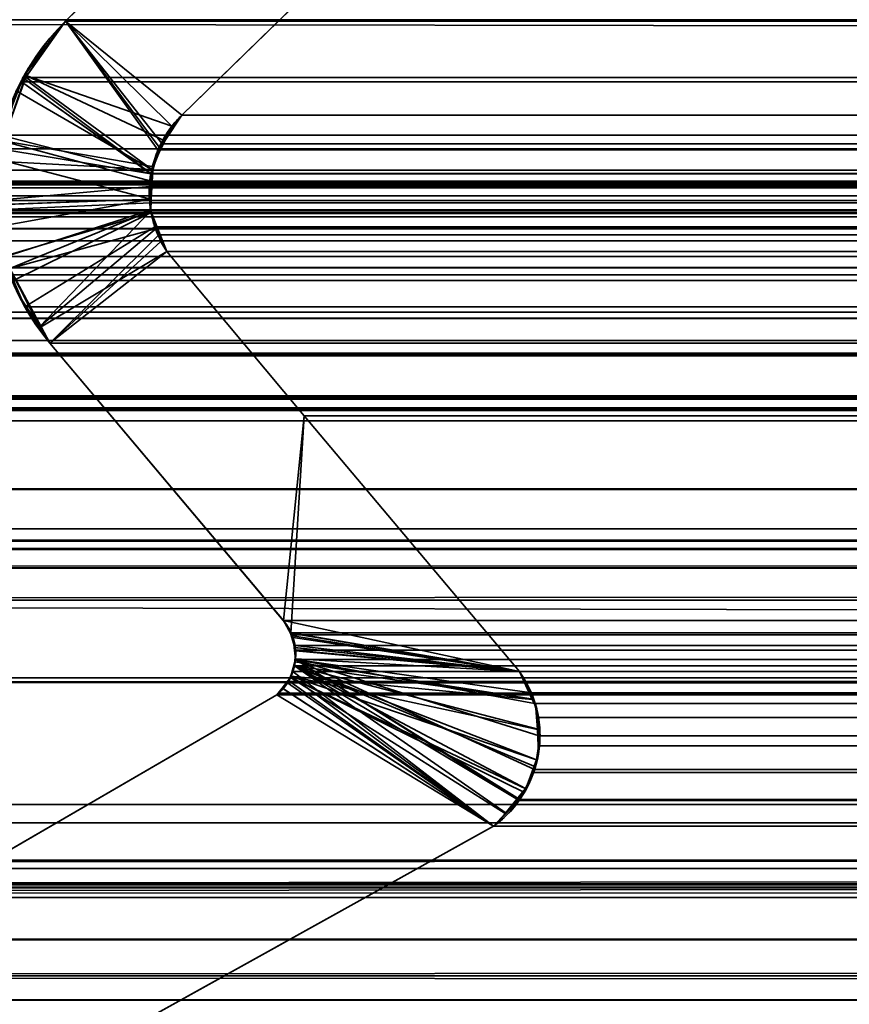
# Model space of a CAD drawing. Header units: millimetres. Extents: x -587 to 3688, y -115 to 120.
# Tile 725 of 960: x 2500.87 to 2504.21, y -1.31 to 2.65. Entities that reach past the tile are written whole.
import ezdxf

# ---------------------------------------------------------------- set-up
doc = ezdxf.new("R2010")
doc.units = ezdxf.units.MM
doc.layers.add('151', color=7, linetype='Continuous', true_color=0xffffff)

# ---------------------------------------------------------------- blocks, each defined once
blk = doc.blocks.new('UG_SURFACE_003')
at = {"layer": '151', "color": 252, "linetype": 'Continuous', "lineweight": 35}
for points in [[(3687.5, -40, 2198), (3687.5, 110, 2198), (2312.5, 110, 2198), (2312.5, -40, 2198)], [(2462.5001, -40, 2048.0001), (2462.5001, 110, 2048.0001), (3537.4999, 110, 2048.0001), (3537.4999, -40, 2048.0001)]]:
    blk.add_3dface(points, dxfattribs=at)
blk = doc.blocks.new('UG_SURFACE_087')
at = {"layer": '151', "color": 43, "linetype": 'Continuous', "lineweight": 35}
for points in [[(2490.9999, 0, 2017), (2490.9999, -49, 2017), (3509.0001, -49, 2017), (3509.0001, 0, 2017)], [(2490.9999, 0, 2), (2530, 0, 951.5), (2556, 0, 948)], [(2556, 0, 948), (2582, 0, 951.5), (3509.0001, 0, 2), (2490.9999, 0, 2)], [(2490.9999, 0, 2), (2490.9999, 0, 2017), (2530, 0, 1186.5), (2530, 0, 951.5)], [(2490.9999, 0, 2017), (2556, 0, 1190.0001), (2530, 0, 1186.5)], [(2582, 0, 1186.5), (2556, 0, 1190.0001), (2490.9999, 0, 2017), (3509.0001, 0, 2017)], [(2490.9999, 0, 2), (3509.0001, 0, 2), (3509.0001, -2), (2490.9999, -2)]]:
    blk.add_3dface(points, dxfattribs=at)
blk = doc.blocks.new('UG_SURFACE_093')
at = {"layer": '151', "color": 252, "linetype": 'Continuous', "lineweight": 35}
for points in [[(2486.0001, -46.92, 2022.5), (3513.9999, -46.92, 2022.5), (3513.9999, 13.92, 2022.5), (2486.0001, 13.92, 2022.5)], [(2487.5, -46.92, 2020.9999), (2487.5, 13.92, 2020.9999), (3512.5, 13.92, 2020.9999), (3512.5, -46.92, 2020.9999)]]:
    blk.add_3dface(points, dxfattribs=at)
blk = doc.blocks.new('UG_SURFACE_095')
at = {"layer": '151', "color": 7, "linetype": 'Continuous', "lineweight": 35}
for points in [[(2502.7711, 3.4787, -7), (2501.523, 2.2621, -7), (2501.0557, 2.6395, -7), (2502.3062, 3.8936, -7)], [(2501.523, 2.2621, 2006.9771), (2502.7711, 3.4787, 2005.729), (2502.3062, 3.8936, 2006.1936), (2501.0557, 2.6395, 2007.4444)], [(2502.3062, 3.8936, -7), (2501.0557, 2.6395, -7), (2501.0557, 2.6395, 2007.4444), (2502.3062, 3.8936, 2006.1936)], [(2502.7711, 3.4787, 2005.729), (2501.523, 2.2621, 2006.9771), (2501.523, 2.2621, -7), (2502.7711, 3.4787, -7)], [(2500.895, 2.4216, -7), (2500.9043, 2.4487, -7), (2501.0557, 2.6395, -7), (2501.483, 2.2174, -7)], [(2501.4064, 2.0413, 2007.0937), (2501.4322, 2.1339, 2007.0679), (2501.0557, 2.6395, 2007.4444), (2500.896, 2.4145, 2007.6041)], [(2500.9043, 2.4487, -7), (2500.896, 2.4145, 2007.6041), (2501.0557, 2.6395, 2007.4444)], [(2501.0557, 2.6395, 2007.4444), (2501.0557, 2.6395, -7), (2500.9043, 2.4487, -7)], [(2501.523, 2.2621, -7), (2501.483, 2.2174, -7), (2501.0557, 2.6395, -7)], [(2501.0557, 2.6395, 2007.4444), (2501.4322, 2.1339, 2007.0679), (2501.4501, 2.1591, 2007.05), (2501.523, 2.2621, 2006.9771)], [(2501.4551, 2.1594, -7), (2501.4043, 2.0549, -7), (2500.8042, 2.1591, -7), (2500.895, 2.4216, -7)], [(2500.896, 2.4145, 2007.6041), (2500.895, 2.4216, -7), (2500.8042, 2.1591, -7)], [(2500.9043, 2.4487, -7), (2500.895, 2.4216, -7), (2500.896, 2.4145, 2007.6041)], [(2500.895, 2.4216, -7), (2501.483, 2.2174, -7), (2501.4551, 2.1594, -7)], [(2500.8042, 2.1591, -7), (2500.8569, 2.3595, 2007.643), (2500.896, 2.4145, 2007.6041)], [(2500.896, 2.4145, 2007.6041), (2500.8569, 2.3595, 2007.643), (2501.4064, 2.0413, 2007.0937)], [(2500.8569, 2.3595, 2007.643), (2500.7985, 2.1593, 2007.7016), (2501.3943, 1.9984, 2007.1056), (2501.4064, 2.0413, 2007.0937)], [(2501.523, 2.2621, 2006.9771), (2501.4501, 2.1591, 2007.05), (2501.4551, 2.1594, -7)], [(2501.4551, 2.1594, -7), (2501.483, 2.2174, -7), (2501.523, 2.2621, 2006.9771)], [(2501.483, 2.2174, -7), (2501.523, 2.2621, -7), (2501.523, 2.2621, 2006.9771)], [(2500.7758, 2.0769, -7), (2500.8042, 2.1591, -7), (2501.4043, 2.0549, -7), (2501.404, 2.0437, -7)], [(2501.3967, 1.9241, 2007.1034), (2501.3943, 1.9984, 2007.1056), (2500.7985, 2.1593, 2007.7016), (2500.7772, 2.0869, 2007.7229)], [(2501.404, 2.0437, -7), (2501.4043, 2.0549, -7), (2501.4501, 2.1591, 2007.05)], [(2501.4501, 2.1591, 2007.05), (2501.4322, 2.1339, 2007.0679), (2501.404, 2.0437, -7)], [(2501.4043, 2.0549, -7), (2501.4551, 2.1594, -7), (2501.4501, 2.1591, 2007.05)], [(2501.4322, 2.1339, 2007.0679), (2501.4064, 2.0413, 2007.0937), (2501.404, 2.0437, -7)], [(2500.7896, 1.9034, -7), (2500.7758, 2.0769, -7), (2501.404, 2.0437, -7), (2501.3993, 1.9236, -7)], [(2500.7772, 2.0869, 2007.7229), (2500.7789, 1.902, 2007.7212), (2501.3967, 1.9241, 2007.1034)], [(2501.4064, 2.0413, 2007.0937), (2501.3943, 1.9984, 2007.1056), (2501.3993, 1.9236, -7)], [(2501.3993, 1.9236, -7), (2501.404, 2.0437, -7), (2501.4064, 2.0413, 2007.0937)], [(2501.3943, 1.9984, 2007.1056), (2501.3967, 1.9241, 2007.1034), (2501.3993, 1.9236, -7)], [(2501.3967, 1.9241, 2007.1034), (2500.7789, 1.902, 2007.7212), (2500.7796, 1.8123, 2007.7202)], [(2500.7796, 1.8123, 2007.7202), (2500.8318, 1.6459, 2007.6683), (2501.3981, 1.8769, 2007.102), (2501.3967, 1.9241, 2007.1034)], [(2501.3993, 1.9236, -7), (2501.3976, 1.8796, -7), (2500.8066, 1.6913, -7), (2500.7896, 1.9034, -7)], [(2501.3993, 1.9236, -7), (2501.3967, 1.9241, 2007.1034), (2501.3981, 1.8769, 2007.102)], [(2501.3981, 1.8769, 2007.102), (2501.3976, 1.8796, -7), (2501.3993, 1.9236, -7)], [(2500.8316, 1.645, -7), (2500.8066, 1.6913, -7), (2501.3976, 1.8796, -7), (2501.4257, 1.8076, -7)], [(2501.3981, 1.8769, 2007.102), (2500.8318, 1.6459, 2007.6683), (2500.8643, 1.542, 2007.6358), (2500.9501, 1.4105, 2007.55)], [(2501.4215, 1.807, 2007.0786), (2501.3981, 1.8769, 2007.102), (2500.9501, 1.4105, 2007.55)], [(2501.3976, 1.8796, -7), (2501.3981, 1.8769, 2007.102), (2501.4215, 1.807, 2007.0786)], [(2501.4215, 1.807, 2007.0786), (2501.4257, 1.8076, -7), (2501.3976, 1.8796, -7)], [(2501.4257, 1.8076, -7), (2501.4627, 1.7131, -7), (2500.9573, 1.4111, -7), (2500.8316, 1.645, -7)], [(2500.9501, 1.4105, 2007.55), (2500.9928, 1.345, 2007.5073), (2501.4391, 1.754, 2007.061), (2501.4215, 1.807, 2007.0786)], [(2501.4257, 1.8076, -7), (2501.4215, 1.807, 2007.0786), (2501.4391, 1.754, 2007.061)], [(2501.4257, 1.8076, -7), (2501.4391, 1.754, 2007.061), (2501.4627, 1.7131, 2007.0372)], [(2501.4627, 1.7131, 2007.0372), (2501.4627, 1.7131, -7), (2501.4257, 1.8076, -7)], [(2501.4627, 1.7131, 2007.0372), (2501.4391, 1.754, 2007.061), (2500.9928, 1.345, 2007.5073)], [(2500.9928, 1.345, -7), (2500.9573, 1.4111, -7), (2501.4627, 1.7131, -7)], [(2501.4627, 1.7131, -7), (2502.0151, 1.0529, -7), (2501.9312, 0.2303, -7), (2500.9928, 1.345, -7)], [(2502.0151, 1.0529, 2006.485), (2501.4627, 1.7131, 2007.0372), (2500.9928, 1.345, 2007.5073), (2501.9312, 0.2303, 2006.5689)], [(2501.4627, 1.7131, 2007.0372), (2502.0151, 1.0529, 2006.485), (2502.0151, 1.0529, -7), (2501.4627, 1.7131, -7)], [(2500.8316, 1.645, -7), (2500.9573, 1.4111, -7), (2500.9501, 1.4105, 2007.55)], [(2500.9501, 1.4105, 2007.55), (2500.8643, 1.542, 2007.6358), (2500.8316, 1.645, -7)], [(2500.9928, 1.345, 2007.5073), (2500.9501, 1.4105, 2007.55), (2500.9573, 1.4111, -7)], [(2500.9573, 1.4111, -7), (2500.9928, 1.345, -7), (2500.9928, 1.345, 2007.5073)], [(2500.9928, 1.345, -7), (2501.9312, 0.2303, -7), (2501.9312, 0.2303, 2006.5689), (2500.9928, 1.345, 2007.5073)], [(2502.0151, 1.0529, -7), (2502.8808, 0.025, -7), (2501.9312, 0.2303, -7)], [(2502.0151, 1.0529, 2006.485), (2501.9312, 0.2303, 2006.5689), (2501.9615, 0.1785, 2006.5384)], [(2501.9615, 0.1785, 2006.5384), (2501.9677, 0.1679, 2006.5322), (2502.8808, 0.025, 2005.6193), (2502.0151, 1.0529, 2006.485)], [(2502.0151, 1.0529, 2006.485), (2502.8808, 0.025, 2005.6193), (2502.8808, 0.025, -7), (2502.0151, 1.0529, -7)], [(2501.9603, 0.1786, -7), (2501.9312, 0.2303, -7), (2502.8808, 0.025, -7)], [(2501.9312, 0.2303, -7), (2501.9603, 0.1786, -7), (2501.9615, 0.1785, 2006.5384)], [(2501.9615, 0.1785, 2006.5384), (2501.9312, 0.2303, 2006.5689), (2501.9312, 0.2303, -7)], [(2502.8808, 0.025, -7), (2501.9701, 0.1617, -7), (2501.9603, 0.1786, -7)], [(2501.9603, 0.1786, -7), (2501.9701, 0.1617, -7), (2501.9779, 0.1211, 2006.5222)], [(2501.9779, 0.1211, 2006.5222), (2501.9677, 0.1679, 2006.5322), (2501.9603, 0.1786, -7)], [(2501.9677, 0.1679, 2006.5322), (2501.9615, 0.1785, 2006.5384), (2501.9603, 0.1786, -7)], [(2502.8808, 0.025, 2005.6193), (2501.9677, 0.1679, 2006.5322), (2501.9779, 0.1211, 2006.5222)], [(2501.9748, 0.1212, -7), (2501.9701, 0.1617, -7), (2502.8808, 0.025, -7)], [(2501.9701, 0.1617, -7), (2501.9748, 0.1212, -7), (2501.9779, 0.1211, 2006.5222)], [(2502.8808, 0.025, -7), (2501.9803, 0.0754, -7), (2501.9748, 0.1212, -7)], [(2501.9805, 0.1078, 2006.5193), (2501.9748, 0.1212, -7), (2501.9803, 0.0754, -7)], [(2501.9805, 0.1078, 2006.5193), (2501.9779, 0.1211, 2006.5222), (2501.9748, 0.1212, -7)], [(2501.9779, 0.1211, 2006.5222), (2501.9805, 0.1078, 2006.5193), (2502.8808, 0.025, 2005.6193)], [(2502.9356, -0.087, 2005.5645), (2502.8808, 0.025, 2005.6193), (2501.9805, 0.1078, 2006.5193), (2501.9772, 0.0633, 2006.5227)], [(2501.9803, 0.0754, -7), (2501.9772, 0.0633, 2006.5227), (2501.9805, 0.1078, 2006.5193)], [(2502.7764, -0.597, 2005.7235), (2502.8267, -0.545, 2005.6732), (2501.976, 0.0471, 2006.5241), (2501.9608, 0.0075, 2006.5393)], [(2501.9612, 0.0065, -7), (2501.9608, 0.0075, 2006.5393), (2501.976, 0.0471, 2006.5241)], [(2502.9325, -0.0872, -7), (2501.9612, 0.0065, -7), (2501.977, 0.0636, -7)], [(2501.976, 0.0471, 2006.5241), (2501.977, 0.0636, -7), (2501.9612, 0.0065, -7)], [(2501.976, 0.0471, 2006.5241), (2501.9772, 0.0633, 2006.5227), (2501.977, 0.0636, -7)], [(2501.9772, 0.0633, 2006.5227), (2501.976, 0.0471, 2006.5241), (2502.9356, -0.087, 2005.5645)], [(2501.976, 0.0471, 2006.5241), (2502.8267, -0.545, 2005.6732), (2502.8892, -0.4805, 2005.6109), (2502.9056, -0.445, 2005.5945)], [(2501.976, 0.0471, 2006.5241), (2502.9602, -0.2088, 2005.5399), (2502.9449, -0.106, 2005.5552), (2502.9356, -0.087, 2005.5645)], [(2501.976, 0.0471, 2006.5241), (2502.9457, -0.3584, 2005.5544), (2502.9495, -0.3303, 2005.5504)], [(2502.9056, -0.445, 2005.5945), (2502.9457, -0.3584, 2005.5544), (2501.976, 0.0471, 2006.5241)], [(2502.9495, -0.3303, 2005.5504), (2502.9635, -0.2303, 2005.5366), (2502.9602, -0.2088, 2005.5399), (2501.976, 0.0471, 2006.5241)], [(2501.977, 0.0636, -7), (2501.9803, 0.0754, -7), (2502.8808, 0.025, -7), (2502.9325, -0.0872, -7)], [(2501.9803, 0.0754, -7), (2501.977, 0.0636, -7), (2501.9772, 0.0633, 2006.5227)], [(2501.9259, -0.0428, -7), (2501.9596, 0.0001, -7), (2502.8236, -0.5457, -7), (2502.7764, -0.597, -7)], [(2501.9596, 0.0001, -7), (2501.9259, -0.0428, -7), (2501.9276, -0.0425, 2006.5725)], [(2501.9596, 0.0001, -7), (2501.9276, -0.0425, 2006.5725), (2501.9531, -0.012, 2006.547)], [(2501.9608, 0.0075, 2006.5393), (2501.9531, -0.012, 2006.547), (2502.7764, -0.597, 2005.7235)], [(2501.9531, -0.012, 2006.547), (2501.9608, 0.0075, 2006.5393), (2501.9612, 0.0065, -7)], [(2501.9531, -0.012, 2006.547), (2501.9612, 0.0065, -7), (2501.9596, 0.0001, -7)], [(2501.9596, 0.0001, -7), (2501.9612, 0.0065, -7), (2502.9492, -0.3298, -7), (2502.9063, -0.4471, -7)], [(2501.9596, 0.0001, -7), (2502.9013, -0.4612, -7), (2502.8236, -0.5457, -7)], [(2502.9063, -0.4471, -7), (2502.9013, -0.4612, -7), (2501.9596, 0.0001, -7)], [(2501.9612, 0.0065, -7), (2502.9325, -0.0872, -7), (2502.9502, -0.1253, -7), (2502.9533, -0.2084, -7)], [(2502.9533, -0.2084, -7), (2502.9573, -0.3076, -7), (2502.9492, -0.3298, -7), (2501.9612, 0.0065, -7)], [(2502.8808, 0.025, -7), (2502.8808, 0.025, 2005.6193), (2502.9356, -0.087, 2005.5645)], [(2502.9356, -0.087, 2005.5645), (2502.9325, -0.0872, -7), (2502.8808, 0.025, -7)], [(2502.7764, -0.597, 2005.7235), (2501.9531, -0.012, 2006.547), (2501.9276, -0.0425, 2006.5725)], [(2502.7764, -0.597, -7), (2495.3995, -4.6975, -7), (2499.7902, -1.2961, -7), (2501.9057, -0.0688, -7)], [(2501.9057, -0.0688, 2006.5944), (2499.7902, -1.2961, 2008.7097), (2495.3995, -4.6975, 2013.1006), (2502.7764, -0.597, 2005.7235)], [(2501.9057, -0.0688, -7), (2499.7902, -1.2961, -7), (2499.7902, -1.2961, 2008.7097), (2501.9057, -0.0688, 2006.5944)], [(2501.9276, -0.0425, 2006.5725), (2501.9057, -0.0688, 2006.5944), (2502.7764, -0.597, 2005.7235)], [(2501.9057, -0.0688, -7), (2501.9057, -0.0688, 2006.5944), (2501.9276, -0.0425, 2006.5725)], [(2501.9276, -0.0425, 2006.5725), (2501.9259, -0.0428, -7), (2501.9057, -0.0688, -7)], [(2502.7764, -0.597, -7), (2501.9057, -0.0688, -7), (2501.9259, -0.0428, -7)], [(2502.9325, -0.0872, -7), (2502.9356, -0.087, 2005.5645), (2502.9449, -0.106, 2005.5552)], [(2502.9449, -0.106, 2005.5552), (2502.9502, -0.1253, -7), (2502.9325, -0.0872, -7)], [(2502.9449, -0.106, 2005.5552), (2502.9533, -0.2084, -7), (2502.9502, -0.1253, -7)], [(2502.9449, -0.106, 2005.5552), (2502.9602, -0.2088, 2005.5399), (2502.9533, -0.2084, -7)], [(2502.9635, -0.2303, 2005.5366), (2502.9492, -0.3298, -7), (2502.9573, -0.3076, -7)], [(2502.9635, -0.2303, 2005.5366), (2502.9495, -0.3303, 2005.5504), (2502.9492, -0.3298, -7)], [(2502.9573, -0.3076, -7), (2502.9533, -0.2084, -7), (2502.9602, -0.2088, 2005.5399)], [(2502.9573, -0.3076, -7), (2502.9602, -0.2088, 2005.5399), (2502.9635, -0.2303, 2005.5366)], [(2502.9063, -0.4471, -7), (2502.9492, -0.3298, -7), (2502.9495, -0.3303, 2005.5504)], [(2502.9495, -0.3303, 2005.5504), (2502.9457, -0.3584, 2005.5544), (2502.9063, -0.4471, -7)], [(2502.9457, -0.3584, 2005.5544), (2502.9056, -0.445, 2005.5945), (2502.9063, -0.4471, -7)], [(2502.8236, -0.5457, -7), (2502.9013, -0.4612, -7), (2502.9056, -0.445, 2005.5945)], [(2502.9056, -0.445, 2005.5945), (2502.8892, -0.4805, 2005.6109), (2502.8236, -0.5457, -7)], [(2502.9013, -0.4612, -7), (2502.9063, -0.4471, -7), (2502.9056, -0.445, 2005.5945)], [(2502.8892, -0.4805, 2005.6109), (2502.8267, -0.545, 2005.6732), (2502.8236, -0.5457, -7)], [(2502.7764, -0.597, -7), (2502.8236, -0.5457, -7), (2502.8267, -0.545, 2005.6732)], [(2502.8267, -0.545, 2005.6732), (2502.7764, -0.597, 2005.7235), (2502.7764, -0.597, -7)], [(2502.7764, -0.597, 2005.7235), (2495.3995, -4.6975, 2013.1006), (2495.3995, -4.6975, -7), (2502.7764, -0.597, -7)]]:
    blk.add_3dface(points, dxfattribs=at)
blk = doc.blocks.new('UG_SURFACE_096')
at = {"layer": '151', "color": 7, "linetype": 'Continuous', "lineweight": 35}
for points in [[(3511.6749, 2.6459, 2020.175), (3511.6284, 5.9608, 2020.1285), (2488.3716, 5.9608, 2020.1285), (2488.3251, 2.6459, 2020.175)], [(2489.295, 2.0412, 2019.2049), (2489.3775, 4.9715, 2019.1224), (3510.6225, 4.9715, 2019.1224), (3510.705, 2.0412, 2019.2049)], [(2501.0557, 2.6395, 2007.4444), (2502.3062, 3.8936, 2006.1936), (2502.7711, 3.4787, 2005.729), (2501.523, 2.2621, 2006.9771)], [(2502.3062, 3.8936, 2006.1936), (2501.0557, 2.6395, 2007.4444), (3498.9443, 2.6395, 2007.4444), (3497.6938, 3.8936, 2006.1936)], [(3497.2289, 3.4787, 2005.729), (3498.477, 2.2621, 2006.9771), (2501.523, 2.2621, 2006.9771), (2502.7711, 3.4787, 2005.729)], [(3511.6694, 1.0733, 2020.1695), (2488.3251, 2.6459, 2020.175), (2488.239, 0.3112, 2020.261)], [(3511.6694, 1.0733, 2020.1695), (3511.6749, 2.6459, 2020.175), (2488.3251, 2.6459, 2020.175)], [(2500.8841, 2.4134, 2007.6158), (2501.0557, 2.6395, 2007.4444), (2501.4269, 2.1222, 2007.0732), (2501.3988, 2.0275, 2007.1013)], [(3499.1159, 2.4134, 2007.6158), (3498.9443, 2.6395, 2007.4444), (2501.0557, 2.6395, 2007.4444), (2500.8841, 2.4134, 2007.6158)], [(2501.0557, 2.6395, 2007.4444), (2501.523, 2.2621, 2006.9771), (2501.4439, 2.1467, 2007.0562)], [(2501.4439, 2.1467, 2007.0562), (2501.4269, 2.1222, 2007.0732), (2501.0557, 2.6395, 2007.4444)], [(2501.3983, 2.026, 2007.1018), (2500.7951, 2.1819, 2007.705), (2500.8776, 2.3963, 2007.6225)], [(3499.2049, 2.1819, 2007.705), (3499.1224, 2.3963, 2007.6225), (2500.8776, 2.3963, 2007.6225), (2500.7951, 2.1819, 2007.705)], [(2501.3988, 2.0275, 2007.1013), (2500.8776, 2.3963, 2007.6225), (2500.8841, 2.4134, 2007.6158)], [(2500.8841, 2.4134, 2007.6158), (2500.8776, 2.3963, 2007.6225), (3499.1224, 2.3963, 2007.6225)], [(2501.3988, 2.0275, 2007.1013), (2501.3983, 2.026, 2007.1018), (2500.8776, 2.3963, 2007.6225)], [(2500.8841, 2.4134, 2007.6158), (3499.1224, 2.3963, 2007.6225), (3499.1159, 2.4134, 2007.6158)], [(2501.4439, 2.1467, 2007.0562), (2501.523, 2.2621, 2006.9771), (3498.477, 2.2621, 2006.9771)], [(3498.477, 2.2621, 2006.9771), (3498.5554, 2.1585, 2007.0555), (2501.4439, 2.1467, 2007.0562)], [(2500.7896, 2.1271, 2007.7105), (2500.7951, 2.1819, 2007.705), (2501.3983, 2.026, 2007.1018)], [(2500.7951, 2.1819, 2007.705), (2500.7896, 2.1271, 2007.7105), (3499.2104, 2.1271, 2007.7105)], [(2500.7951, 2.1819, 2007.705), (3499.2104, 2.1271, 2007.7105), (3499.2049, 2.1819, 2007.705)], [(3498.5955, 2.0554, 2007.0956), (2501.4269, 2.1222, 2007.0732), (2501.4439, 2.1467, 2007.0562)], [(3498.5554, 2.1585, 2007.0555), (3498.5585, 2.1509, 2007.0584), (2501.4439, 2.1467, 2007.0562)], [(2501.4439, 2.1467, 2007.0562), (3498.5585, 2.1509, 2007.0584), (3498.5955, 2.0554, 2007.0956)], [(2501.3983, 2.026, 2007.1018), (2501.3924, 1.975, 2007.1075), (2500.7694, 1.9194, 2007.7307), (2500.7896, 2.1271, 2007.7105)], [(3499.2306, 1.9194, 2007.7307), (2500.7896, 2.1271, 2007.7105), (2500.7694, 1.9194, 2007.7307)], [(3499.2306, 1.9194, 2007.7307), (3499.2104, 2.1271, 2007.7105), (2500.7896, 2.1271, 2007.7105)], [(3498.5955, 2.0554, 2007.0956), (2501.3988, 2.0275, 2007.1013), (2501.4269, 2.1222, 2007.0732)], [(2489.295, 2.0412, 2019.2049), (3510.705, 2.0412, 2019.2049), (3510.6883, 1.8784, 2019.1882), (2489.3117, 1.8784, 2019.1882)], [(2501.3924, 1.975, 2007.1075), (2501.3983, 2.026, 2007.1018), (3498.6057, 1.9097, 2007.1056)], [(3498.6081, 1.9483, 2007.1082), (2501.3983, 2.026, 2007.1018), (2501.3988, 2.0275, 2007.1013)], [(3498.6081, 1.9483, 2007.1082), (3498.6057, 1.9097, 2007.1056), (2501.3983, 2.026, 2007.1018)], [(3498.5955, 2.0554, 2007.0956), (3498.5988, 2.027, 2007.0989), (2501.3988, 2.0275, 2007.1013)], [(2501.3988, 2.0275, 2007.1013), (3498.5988, 2.027, 2007.0989), (3498.6081, 1.9483, 2007.1082)], [(2492.1267, 1.997, 2016.3734), (2490.2101, 1.295, 2018.2898), (3509.7899, 1.295, 2018.2898), (3507.8733, 1.997, 2016.3734)], [(2492.1267, 1.997, 2016.3734), (3507.8733, 1.997, 2016.3734), (3507.7932, 2.0043, 2016.2933)], [(2492.209, 1.9934, 2016.2911), (2492.1267, 1.997, 2016.3734), (3507.7932, 2.0043, 2016.2933)], [(3507.7932, 2.0043, 2016.2933), (3507.791, 2.0038, 2016.2911), (2492.209, 1.9934, 2016.2911)], [(2492.3151, 1.9887, 2016.1848), (2492.209, 1.9934, 2016.2911), (3507.791, 2.0038, 2016.2911)], [(2492.3151, 1.9887, 2016.1848), (3507.791, 2.0038, 2016.2911), (3507.6666, 1.974, 2016.1667)], [(3507.6666, 1.974, 2016.1667), (2492.3339, 1.982, 2016.166), (2492.3151, 1.9887, 2016.1848)], [(2492.3661, 1.9704, 2016.1338), (2492.3339, 1.982, 2016.166), (3507.6666, 1.974, 2016.1667)], [(2492.3661, 1.9704, 2016.1338), (3507.6666, 1.974, 2016.1667), (3507.6149, 1.9616, 2016.115)], [(3507.6149, 1.9616, 2016.115), (2492.4116, 1.9378, 2016.0885), (2492.3661, 1.9704, 2016.1338)], [(3507.6149, 1.9616, 2016.115), (3507.5877, 1.941, 2016.0878), (2492.4116, 1.9378, 2016.0885)], [(2492.5065, 1.8695, 2015.9934), (2492.4116, 1.9378, 2016.0885), (3507.5877, 1.941, 2016.0878)], [(2492.5065, 1.8695, 2015.9934), (3507.5877, 1.941, 2016.0878), (3507.4935, 1.8695, 2015.9934)], [(2500.7753, 1.8818, 2007.7245), (2500.7694, 1.9194, 2007.7307), (2501.3924, 1.975, 2007.1075), (2501.3967, 1.9101, 2007.1032)], [(3498.6057, 1.9097, 2007.1056), (2501.3967, 1.9101, 2007.1032), (2501.3924, 1.975, 2007.1075)], [(2500.7694, 1.9194, 2007.7307), (2500.7753, 1.8818, 2007.7245), (3499.2247, 1.8818, 2007.7245), (3499.2306, 1.9194, 2007.7307)], [(2501.3967, 1.9101, 2007.1032), (2501.3993, 1.8701, 2007.1006), (2500.8061, 1.6931, 2007.694), (2500.7753, 1.8818, 2007.7245)], [(2501.3967, 1.9101, 2007.1032), (3498.6057, 1.9097, 2007.1056), (3498.6048, 1.8959, 2007.1049)], [(2501.3993, 1.8701, 2007.1006), (2501.3967, 1.9101, 2007.1032), (3498.6048, 1.8959, 2007.1049)], [(2489.3117, 1.8784, 2019.1882), (3510.6883, 1.8784, 2019.1882), (3510.6795, 1.8545, 2019.1793)], [(3510.6795, 1.8545, 2019.1793), (2489.3186, 1.8526, 2019.1815), (2489.3117, 1.8784, 2019.1882)], [(3507.4935, 1.8695, 2015.9934), (2492.5086, 1.8664, 2015.9914), (2492.5065, 1.8695, 2015.9934)], [(3507.4935, 1.8695, 2015.9934), (3507.4914, 1.8664, 2015.9914), (2492.5086, 1.8664, 2015.9914)], [(2492.5086, 1.8664, 2015.9914), (3507.4914, 1.8664, 2015.9914), (3507.4215, 1.7573, 2015.9214), (2492.5785, 1.7573, 2015.9214)], [(3499.2247, 1.8818, 2007.7245), (2500.7753, 1.8818, 2007.7245), (2500.8061, 1.6931, 2007.694)], [(3499.1939, 1.6931, 2007.694), (3499.2247, 1.8818, 2007.7245), (2500.8061, 1.6931, 2007.694)], [(2500.8464, 1.5971, 2007.6535), (2500.8061, 1.6931, 2007.694), (2501.3993, 1.8701, 2007.1006)], [(2501.3993, 1.8701, 2007.1006), (2501.4141, 1.8134, 2007.0858), (2500.8912, 1.4909, 2007.6089), (2500.8464, 1.5971, 2007.6535)], [(3498.6048, 1.8959, 2007.1049), (2501.4141, 1.8134, 2007.0858), (2501.3993, 1.8701, 2007.1006)], [(2501.4141, 1.8134, 2007.0858), (3498.6048, 1.8959, 2007.1049), (3498.5795, 1.7957, 2007.0796)], [(2489.3308, 1.8061, 2019.1691), (2489.3186, 1.8526, 2019.1815), (3510.6795, 1.8545, 2019.1793)], [(2489.3308, 1.8061, 2019.1691), (3510.6795, 1.8545, 2019.1793), (3510.6115, 1.6712, 2019.1114)], [(2489.3308, 1.8061, 2019.1691), (3510.6115, 1.6712, 2019.1114), (3510.5958, 1.6501, 2019.0959)], [(3510.5958, 1.6501, 2019.0959), (2489.4049, 1.6499, 2019.0949), (2489.3308, 1.8061, 2019.1691)], [(2500.9928, 1.345, 2007.5073), (2500.8912, 1.4909, 2007.6089), (2501.4141, 1.8134, 2007.0858), (2501.43, 1.7806, 2007.0701)], [(2501.4141, 1.8134, 2007.0858), (3498.5795, 1.7957, 2007.0796), (3498.5712, 1.7794, 2007.0713)], [(3498.5712, 1.7794, 2007.0713), (2501.43, 1.7806, 2007.0701), (2501.4141, 1.8134, 2007.0858)], [(2492.5785, 1.7573, 2015.9214), (3507.4215, 1.7573, 2015.9214), (3506.7754, 1.0746, 2015.2755), (2493.2246, 1.0746, 2015.2755)], [(2501.43, 1.7806, 2007.0701), (2501.4627, 1.7131, 2007.0372), (2500.9928, 1.345, 2007.5073)], [(2501.43, 1.7806, 2007.0701), (3498.5712, 1.7794, 2007.0713), (3498.5373, 1.7131, 2007.0372)], [(3498.5373, 1.7131, 2007.0372), (2501.4627, 1.7131, 2007.0372), (2501.43, 1.7806, 2007.0701)], [(2501.9312, 0.2303, 2006.5689), (2500.9928, 1.345, 2007.5073), (2501.4627, 1.7131, 2007.0372), (2502.0151, 1.0529, 2006.485)], [(3498.5373, 1.7131, 2007.0372), (3497.9849, 1.0529, 2006.485), (2502.0151, 1.0529, 2006.485), (2501.4627, 1.7131, 2007.0372)], [(2500.8061, 1.6931, 2007.694), (2500.8464, 1.5971, 2007.6535), (3499.1536, 1.5971, 2007.6535), (3499.1939, 1.6931, 2007.694)], [(2489.4049, 1.6499, 2019.0949), (3510.5958, 1.6501, 2019.0959), (3510.493, 1.5104, 2018.9931)], [(2489.4185, 1.6214, 2019.0816), (2489.4049, 1.6499, 2019.0949), (3510.493, 1.5104, 2018.9931)], [(2489.4185, 1.6214, 2019.0816), (3510.493, 1.5104, 2018.9931), (3510.4425, 1.4749, 2018.9426)], [(3510.4425, 1.4749, 2018.9426), (2489.5568, 1.4693, 2018.9433), (2489.4185, 1.6214, 2019.0816)], [(3499.1088, 1.4909, 2007.6089), (2500.8464, 1.5971, 2007.6535), (2500.8912, 1.4909, 2007.6089)], [(3499.1088, 1.4909, 2007.6089), (3499.1536, 1.5971, 2007.6535), (2500.8464, 1.5971, 2007.6535)], [(2489.579, 1.4448, 2018.9211), (2489.5568, 1.4693, 2018.9433), (3510.4425, 1.4749, 2018.9426)], [(2489.579, 1.4448, 2018.9211), (3510.4425, 1.4749, 2018.9426), (3510.2572, 1.3446, 2018.7571)], [(2500.8912, 1.4909, 2007.6089), (2500.9928, 1.345, 2007.5073), (3499.0072, 1.345, 2007.5073), (3499.1088, 1.4909, 2007.6089)], [(2489.579, 1.4448, 2018.9211), (3510.2572, 1.3446, 2018.7571), (3510.2487, 1.3429, 2018.7485)], [(3510.2487, 1.3429, 2018.7485), (2489.7542, 1.3555, 2018.7457), (2489.579, 1.4448, 2018.9211)], [(2489.8539, 1.3048, 2018.6462), (2489.7542, 1.3555, 2018.7457), (3510.2487, 1.3429, 2018.7485)], [(2489.97, 1.3016, 2018.5301), (2489.8539, 1.3048, 2018.6462), (3510.2487, 1.3429, 2018.7485)], [(3510.2487, 1.3429, 2018.7485), (3510.0288, 1.3001, 2018.5287), (2489.97, 1.3016, 2018.5301)], [(2500.9928, 1.345, 2007.5073), (2501.9312, 0.2303, 2006.5689), (3498.0688, 0.2303, 2006.5689), (3499.0072, 1.345, 2007.5073)], [(2489.97, 1.3016, 2018.5301), (3510.0288, 1.3001, 2018.5287), (3509.9199, 1.2788, 2018.42)], [(2490.2101, 1.295, 2018.2898), (2489.97, 1.3016, 2018.5301), (3509.9199, 1.2788, 2018.42)], [(3509.9199, 1.2788, 2018.42), (3509.7899, 1.295, 2018.2898), (2490.2101, 1.295, 2018.2898)], [(3508.0514, 1.1329, 2016.5515), (3509.5084, 0.5991, 2018.0085), (2490.4916, 0.5991, 2018.0085), (2491.9486, 1.1329, 2016.5515)], [(3508.0514, 1.1329, 2016.5515), (2491.9486, 1.1329, 2016.5515), (2491.9968, 1.1297, 2016.5033)], [(3508.0011, 1.1363, 2016.5012), (2491.9968, 1.1297, 2016.5033), (2492.0607, 1.1255, 2016.4394)], [(3508.0011, 1.1363, 2016.5012), (3508.003, 1.1361, 2016.5031), (2491.9968, 1.1297, 2016.5033)], [(2491.9968, 1.1297, 2016.5033), (3508.003, 1.1361, 2016.5031), (3508.0514, 1.1329, 2016.5515)], [(2492.0607, 1.1255, 2016.4394), (3507.9315, 1.1144, 2016.4313), (3508.0011, 1.1363, 2016.5012)], [(2492.0607, 1.1255, 2016.4394), (2492.0692, 1.1208, 2016.4309), (3507.9315, 1.1144, 2016.4313)], [(3507.8826, 1.0991, 2016.3825), (2492.0692, 1.1208, 2016.4309), (2492.1334, 1.0854, 2016.3665)], [(3507.8826, 1.0991, 2016.3825), (3507.9315, 1.1144, 2016.4313), (2492.0692, 1.1208, 2016.4309)], [(2488.239, 0.3112, 2020.261), (3511.7145, 0.3101, 2020.2143), (3511.6694, 1.0733, 2020.1695)], [(2492.1334, 1.0854, 2016.3665), (3507.8673, 1.0844, 2016.3674), (3507.8826, 1.0991, 2016.3825)], [(3507.8673, 1.0844, 2016.3674), (2492.1334, 1.0854, 2016.3665), (2492.1434, 1.08, 2016.3567)], [(2492.1434, 1.08, 2016.3567), (3507.8144, 1.0331, 2016.3143), (3507.8673, 1.0844, 2016.3674)], [(2492.1434, 1.08, 2016.3567), (2492.1856, 1.0331, 2016.3143), (3507.8144, 1.0331, 2016.3143)], [(2493.5248, 0.7572, 2014.9751), (2493.2246, 1.0746, 2015.2755), (3506.7754, 1.0746, 2015.2755)], [(2493.5248, 0.7572, 2014.9751), (3506.7754, 1.0746, 2015.2755), (3506.4752, 0.7572, 2014.9751)], [(3507.8144, 1.0331, 2016.3143), (2492.1856, 1.0331, 2016.3143), (2492.8894, 0.4432, 2015.6107)], [(2492.8894, 0.4432, 2015.6107), (3507.1428, 0.3426, 2015.6429), (3507.8144, 1.0331, 2016.3143)], [(2502.0151, 1.0529, 2006.485), (2502.8808, 0.025, 2005.6193), (2501.9624, 0.1807, 2006.5374), (2501.9312, 0.2303, 2006.5689)], [(3497.9849, 1.0529, 2006.485), (3497.1192, 0.025, 2005.6193), (2502.8808, 0.025, 2005.6193), (2502.0151, 1.0529, 2006.485)], [(3506.4752, 0.7572, 2014.9751), (3505.0907, -0.0163, 2013.5906), (2494.9093, -0.0163, 2013.5906), (2493.5248, 0.7572, 2014.9751)], [(2490.077, 0.516, 2018.4231), (3509.5084, 0.5991, 2018.0085), (3509.8991, 0.5179, 2018.3992)], [(2490.077, 0.516, 2018.4231), (2490.4916, 0.5991, 2018.0085), (3509.5084, 0.5991, 2018.0085)], [(2489.2697, -0.872, 2019.2304), (3510.6926, 0.5499, 2019.1925), (3510.6869, -0.4242, 2019.187)], [(2489.2697, -0.872, 2019.2304), (2489.3074, 0.5499, 2019.1925), (3510.6926, 0.5499, 2019.1925)], [(2489.3124, 0.5521, 2019.1877), (3510.6876, 0.5521, 2019.1877), (3510.6926, 0.5499, 2019.1925), (2489.3074, 0.5499, 2019.1925)], [(3510.6852, 0.5531, 2019.1853), (2489.3124, 0.5521, 2019.1877), (2489.3148, 0.5531, 2019.1853)], [(3510.6852, 0.5531, 2019.1853), (3510.6876, 0.5521, 2019.1877), (2489.3124, 0.5521, 2019.1877)], [(2489.3148, 0.5531, 2019.1853), (2489.3208, 0.5528, 2019.1793), (3510.6792, 0.5528, 2019.1793)], [(3510.6792, 0.5528, 2019.1793), (3510.6852, 0.5531, 2019.1853), (2489.3148, 0.5531, 2019.1853)], [(2489.3208, 0.5528, 2019.1793), (2489.3408, 0.5518, 2019.1593), (3510.6595, 0.5519, 2019.1593)], [(3510.6595, 0.5519, 2019.1593), (3510.6792, 0.5528, 2019.1793), (2489.3208, 0.5528, 2019.1793)], [(3510.607, 0.5496, 2019.1071), (3510.6595, 0.5519, 2019.1593), (2489.3408, 0.5518, 2019.1593)], [(2489.3408, 0.5518, 2019.1593), (2489.3932, 0.5493, 2019.1069), (3510.607, 0.5496, 2019.1071)], [(3509.9823, 0.5216, 2018.4824), (3510.607, 0.5496, 2019.1071), (2489.3932, 0.5493, 2019.1069)], [(2489.3932, 0.5493, 2019.1069), (2490.0184, 0.5189, 2018.4815), (3509.9823, 0.5216, 2018.4824)], [(3509.8991, 0.5179, 2018.3992), (3509.9823, 0.5216, 2018.4824), (2490.0184, 0.5189, 2018.4815)], [(3509.8991, 0.5179, 2018.3992), (2490.0184, 0.5189, 2018.4815), (2490.077, 0.516, 2018.4231)], [(3506.8426, 0.0339, 2015.3425), (2492.8894, 0.4432, 2015.6107), (2494.3078, -0.7461, 2014.1921)], [(3506.8426, 0.0339, 2015.3425), (3507.1428, 0.3426, 2015.6429), (2492.8894, 0.4432, 2015.6107)], [(3511.8573, -2.122, 2020.3571), (2488.239, 0.3112, 2020.261), (2488.1506, -2.0889, 2020.3493)], [(3511.8573, -2.122, 2020.3571), (3511.7145, 0.3101, 2020.2143), (2488.239, 0.3112, 2020.261)], [(3498.0376, 0.1807, 2006.5374), (2501.9312, 0.2303, 2006.5689), (2501.9624, 0.1807, 2006.5374)], [(3498.0376, 0.1807, 2006.5374), (3498.0688, 0.2303, 2006.5689), (2501.9312, 0.2303, 2006.5689)], [(2502.8808, 0.025, 2005.6193), (2501.9782, 0.1294, 2006.5219), (2501.965, 0.1723, 2006.5351), (2501.9624, 0.1807, 2006.5374)], [(2501.9624, 0.1807, 2006.5374), (3498.035, 0.1723, 2006.5351), (3498.0376, 0.1807, 2006.5374)], [(2501.9624, 0.1807, 2006.5374), (2501.965, 0.1723, 2006.5351), (3498.035, 0.1723, 2006.5351)], [(3498.0218, 0.1294, 2006.5219), (2501.965, 0.1723, 2006.5351), (2501.9782, 0.1294, 2006.5219)], [(3498.0218, 0.1294, 2006.5219), (3498.035, 0.1723, 2006.5351), (2501.965, 0.1723, 2006.5351)], [(2501.9789, 0.1112, 2006.5212), (2501.9782, 0.1294, 2006.5219), (2502.8808, 0.025, 2005.6193)], [(2501.9782, 0.1294, 2006.5219), (3498.0211, 0.1112, 2006.5212), (3498.0218, 0.1294, 2006.5219)], [(2501.9782, 0.1294, 2006.5219), (2501.9789, 0.1112, 2006.5212), (3498.0211, 0.1112, 2006.5212)], [(2501.9801, 0.0733, 2006.5198), (2501.9789, 0.1112, 2006.5212), (2502.8808, 0.025, 2005.6193), (2502.9287, -0.0611, 2005.5711)], [(3498.0199, 0.0733, 2006.5198), (2501.9789, 0.1112, 2006.5212), (2501.9801, 0.0733, 2006.5198)], [(3498.0199, 0.0733, 2006.5198), (3498.0211, 0.1112, 2006.5212), (2501.9789, 0.1112, 2006.5212)], [(2502.8791, -0.4936, 2005.621), (2502.7764, -0.597, 2005.7235), (2501.9696, 0.0245, 2006.5303), (2501.9746, 0.047, 2006.5255)], [(3498.0304, 0.0245, 2006.5303), (2501.9746, 0.047, 2006.5255), (2501.9696, 0.0245, 2006.5303)], [(2501.9746, 0.047, 2006.5255), (2501.9801, 0.0733, 2006.5198), (2502.8791, -0.4936, 2005.621)], [(2501.9801, 0.0733, 2006.5198), (2501.9746, 0.047, 2006.5255), (3498.0254, 0.047, 2006.5255)], [(3498.0304, 0.0245, 2006.5303), (3498.0254, 0.047, 2006.5255), (2501.9746, 0.047, 2006.5255)], [(2501.9801, 0.0733, 2006.5198), (2502.9409, -0.3689, 2005.559), (2502.9383, -0.3818, 2005.5618), (2502.8827, -0.4899, 2005.6174)], [(2501.9801, 0.0733, 2006.5198), (2502.9602, -0.2344, 2005.5399), (2502.9616, -0.2735, 2005.5385), (2502.9409, -0.3689, 2005.559)], [(2501.9801, 0.0733, 2006.5198), (2502.9411, -0.1038, 2005.559), (2502.9573, -0.1601, 2005.5425), (2502.9602, -0.2344, 2005.5399)], [(2502.8827, -0.4899, 2005.6174), (2502.8791, -0.4936, 2005.621), (2501.9801, 0.0733, 2006.5198)], [(2502.9287, -0.0611, 2005.5711), (2502.9411, -0.1038, 2005.559), (2501.9801, 0.0733, 2006.5198)], [(2501.9801, 0.0733, 2006.5198), (3498.0254, 0.047, 2006.5255), (3498.0199, 0.0733, 2006.5198)], [(3506.8426, 0.0339, 2015.3425), (2494.3078, -0.7461, 2014.1921), (2494.6098, -0.8298, 2013.8903)], [(2494.6098, -0.8298, 2013.8903), (3505.3685, -0.7656, 2013.8683), (3506.8426, 0.0339, 2015.3425)], [(2501.9481, -0.0203, 2006.552), (2501.9507, -0.0149, 2006.5494), (2501.9696, 0.0245, 2006.5303), (2502.7764, -0.597, 2005.7235)], [(2501.9696, 0.0245, 2006.5303), (2501.9507, -0.0149, 2006.5494), (3498.0493, -0.0149, 2006.5494)], [(2501.9696, 0.0245, 2006.5303), (3498.0493, -0.0149, 2006.5494), (3498.0304, 0.0245, 2006.5303)], [(2502.9287, -0.0611, 2005.5711), (2502.8808, 0.025, 2005.6193), (3497.1192, 0.025, 2005.6193)], [(2502.9287, -0.0611, 2005.5711), (3497.1192, 0.025, 2005.6193), (3497.0644, -0.0787, 2005.5642)], [(2494.9093, -0.0163, 2013.5906), (3505.0907, -0.0163, 2013.5906), (3504.2081, -0.5094, 2012.7079)], [(2495.7919, -0.5094, 2012.7079), (2494.9093, -0.0163, 2013.5906), (3504.2081, -0.5094, 2012.7079)], [(2501.9057, -0.0688, 2006.5944), (2501.9114, -0.0623, 2006.5887), (2501.9481, -0.0203, 2006.552), (2502.7764, -0.597, 2005.7235)], [(2501.9481, -0.0203, 2006.552), (2501.9114, -0.0623, 2006.5887), (3498.0886, -0.0623, 2006.5887)], [(3498.0519, -0.0203, 2006.552), (2501.9507, -0.0149, 2006.5494), (2501.9481, -0.0203, 2006.552)], [(2501.9481, -0.0203, 2006.552), (3498.0886, -0.0623, 2006.5887), (3498.0519, -0.0203, 2006.552)], [(3498.0519, -0.0203, 2006.552), (3498.0493, -0.0149, 2006.5494), (2501.9507, -0.0149, 2006.5494)], [(2502.7764, -0.597, 2005.7235), (2495.3995, -4.6975, 2013.1006), (2499.7902, -1.2961, 2008.7097), (2501.9057, -0.0688, 2006.5944)], [(2501.9057, -0.0688, 2006.5944), (2499.7902, -1.2961, 2008.7097), (3500.2098, -1.2961, 2008.7097), (3498.0943, -0.0688, 2006.5944)], [(2501.9057, -0.0688, 2006.5944), (3498.0943, -0.0688, 2006.5944), (3498.0886, -0.0623, 2006.5887), (2501.9114, -0.0623, 2006.5887)], [(3497.0644, -0.0787, 2005.5642), (2502.9411, -0.1038, 2005.559), (2502.9287, -0.0611, 2005.5711)], [(3497.0644, -0.0787, 2005.5642), (3497.0589, -0.1034, 2005.559), (2502.9411, -0.1038, 2005.559)], [(2502.9573, -0.1601, 2005.5425), (2502.9411, -0.1038, 2005.559), (3497.0589, -0.1034, 2005.559)], [(2502.9573, -0.1601, 2005.5425), (3497.0589, -0.1034, 2005.559), (3497.0376, -0.2035, 2005.5375)], [(3497.0376, -0.2035, 2005.5375), (2502.9602, -0.2344, 2005.5399), (2502.9573, -0.1601, 2005.5425)], [(3497.0376, -0.2035, 2005.5375), (3497.0393, -0.2337, 2005.5394), (2502.9602, -0.2344, 2005.5399)], [(2502.9616, -0.2735, 2005.5385), (2502.9602, -0.2344, 2005.5399), (3497.0393, -0.2337, 2005.5394)], [(2502.9616, -0.2735, 2005.5385), (3497.0393, -0.2337, 2005.5394), (3497.0443, -0.3168, 2005.5444)], [(3497.0443, -0.3168, 2005.5444), (2502.9409, -0.3689, 2005.559), (2502.9616, -0.2735, 2005.5385)], [(3497.0443, -0.3168, 2005.5444), (3497.0603, -0.3677, 2005.5602), (2502.9409, -0.3689, 2005.559)], [(2502.8827, -0.4899, 2005.6174), (3497.0603, -0.3677, 2005.5602), (3497.0751, -0.4152, 2005.5752)], [(2502.8827, -0.4899, 2005.6174), (2502.9383, -0.3818, 2005.5618), (3497.0603, -0.3677, 2005.5602)], [(2502.9383, -0.3818, 2005.5618), (2502.9409, -0.3689, 2005.559), (3497.0603, -0.3677, 2005.5602)], [(3510.6869, -0.4242, 2019.187), (2489.1946, -1.1994, 2019.3052), (2489.2697, -0.872, 2019.2304)], [(3510.6869, -0.4242, 2019.187), (3510.7999, -1.207, 2019.2997), (2489.1946, -1.1994, 2019.3052)], [(3497.0751, -0.4152, 2005.5752), (2502.8791, -0.4936, 2005.621), (2502.8827, -0.4899, 2005.6174)], [(3497.0751, -0.4152, 2005.5752), (3497.123, -0.4907, 2005.6231), (2502.8791, -0.4936, 2005.621)], [(3504.2081, -0.5094, 2012.7079), (3503.191, -0.5838, 2011.6911), (2496.809, -0.5838, 2011.6911), (2495.7919, -0.5094, 2012.7079)], [(3497.1459, -0.5265, 2005.646), (2502.7764, -0.597, 2005.7235), (2502.8791, -0.4936, 2005.621)], [(2502.8791, -0.4936, 2005.621), (3497.123, -0.4907, 2005.6231), (3497.1459, -0.5265, 2005.646)], [(3497.1459, -0.5265, 2005.646), (3497.2236, -0.597, 2005.7235), (2502.7764, -0.597, 2005.7235)], [(2496.809, -0.5838, 2011.6911), (3503.191, -0.5838, 2011.6911), (3501.1125, -0.7357, 2009.6123), (2498.8875, -0.7357, 2009.6123)], [(3497.2236, -0.597, 2005.7235), (3504.6005, -4.6975, 2013.1006), (2495.3995, -4.6975, 2013.1006), (2502.7764, -0.597, 2005.7235)], [(2499.0184, -0.7343, 2009.4814), (2498.8875, -0.7357, 2009.6123), (3501.1125, -0.7357, 2009.6123)], [(2499.0184, -0.7343, 2009.4814), (3501.1125, -0.7357, 2009.6123), (3500.8707, -0.7732, 2009.3706)], [(3500.8707, -0.7732, 2009.3706), (2499.1286, -0.7667, 2009.3715), (2499.0184, -0.7343, 2009.4814)], [(3504.4417, -1.2682, 2012.9418), (3505.3685, -0.7656, 2013.8683), (2494.6098, -0.8298, 2013.8903)], [(2499.1286, -0.7667, 2009.3715), (3500.8707, -0.7732, 2009.3706), (3500.6986, -0.7998, 2009.1984)], [(3500.6986, -0.7998, 2009.1984), (2499.3875, -0.8429, 2009.1124), (2499.1286, -0.7667, 2009.3715)], [(2494.6098, -0.8298, 2013.8903), (2496.6304, -1.3901, 2011.8697), (3503.3801, -1.3307, 2011.8802)], [(3503.3801, -1.3307, 2011.8802), (3504.4417, -1.2682, 2012.9418), (2494.6098, -0.8298, 2013.8903)], [(3500.6986, -0.7998, 2009.1984), (3500.6156, -0.854, 2009.1157), (2499.3875, -0.8429, 2009.1124)], [(2499.3958, -0.8454, 2009.104), (2499.3875, -0.8429, 2009.1124), (3500.6156, -0.854, 2009.1157)], [(2499.3958, -0.8454, 2009.104), (3500.6156, -0.854, 2009.1157), (3500.5579, -0.8918, 2009.058)], [(3500.5579, -0.8918, 2009.058), (2499.4433, -0.8845, 2009.0568), (2499.3958, -0.8454, 2009.104)], [(2499.645, -1.0515, 2008.8551), (2499.4433, -0.8845, 2009.0568), (3500.5579, -0.8918, 2009.058)], [(2499.645, -1.0515, 2008.8551), (3500.5579, -0.8918, 2009.058), (3500.4189, -0.9829, 2008.919)], [(3500.4189, -0.9829, 2008.919), (2499.6467, -1.0545, 2008.8532), (2499.645, -1.0515, 2008.8551)], [(3500.4189, -0.9829, 2008.919), (3500.3579, -1.0631, 2008.858), (2499.6467, -1.0545, 2008.8532)], [(2499.6467, -1.0545, 2008.8532), (3500.3579, -1.0631, 2008.858), (3500.2553, -1.1981, 2008.7554)], [(3500.2553, -1.1981, 2008.7554), (2499.7902, -1.2961, 2008.7097), (2499.6467, -1.0545, 2008.8532)], [(3510.9131, -1.9929, 2019.413), (2488.6754, -3.4655, 2019.8245), (2489.1946, -1.1994, 2019.3052)], [(2489.1946, -1.1994, 2019.3052), (3510.7999, -1.207, 2019.2997), (3510.9131, -1.9929, 2019.413)], [(3500.2553, -1.1981, 2008.7554), (3500.2098, -1.2961, 2008.7097), (2499.7902, -1.2961, 2008.7097)]]:
    blk.add_3dface(points, dxfattribs=at)

msp = doc.modelspace()

# ---------------------------------------------------------------- linework, layer by layer
at = {"layer": '151', "color": 252, "linetype": 'Continuous', "lineweight": -3, "true_color": 0x939598}
for p, q in [((2501.0557, 2.6395, 2007.4443), (2502.3063, 3.8936, 2006.1937)), ((2502.3063, 3.8936, -7), (2501.0557, 2.6395, -7)), ((2501.0557, 2.6395, 2007.4443), (2502.3063, 3.8936, 2006.1937)), ((2502.7711, 3.4787, -7), (2501.523, 2.2621, -7)), ((2502.7711, 3.4787, 2005.7289), (2501.523, 2.2621, 2006.977)), ((2502.7711, 3.4787, 2005.7289), (2501.523, 2.2621, 2006.977)), ((3511.675, 2.6459, 2020.175), (2488.325, 2.6459, 2020.175)), ((2501.0557, 2.6395, 2007.4443), (3498.9443, 2.6395, 2007.4443)), ((2501.0557, 2.6395, -7), (2501.0557, 2.6395, 2007.4443)), ((2501.523, 2.2621, 2006.977), (2501.523, 2.2621, -7)), ((3498.477, 2.2621, 2006.977), (2501.523, 2.2621, 2006.977)), ((2489.2951, 2.0412, 2019.2049), (3510.7049, 2.0412, 2019.2049)), ((2492.1266, 1.997, 2016.3734), (3507.8734, 1.997, 2016.3734)), ((2489.3117, 1.8784, 2019.1883), (3510.6883, 1.8784, 2019.1883)), ((2492.5786, 1.7573, 2015.9214), (3507.4214, 1.7573, 2015.9214)), ((2501.4628, 1.7131, 2007.0372), (2502.015, 1.0529, 2006.485)), ((2501.4628, 1.7131, 2007.0372), (2501.4628, 1.7131, -7)), ((3498.5372, 1.7131, 2007.0372), (2501.4628, 1.7131, 2007.0372)), ((2501.4628, 1.7131, -7), (2502.015, 1.0529, -7)), ((2501.4628, 1.7131, 2007.0372), (2502.015, 1.0529, 2006.485)), ((2500.9927, 1.345, 2007.5073), (3499.0073, 1.345, 2007.5073)), ((2501.9311, 0.2303, 2006.5689), (2500.9927, 1.345, 2007.5073)), ((2500.9927, 1.345, -7), (2501.9311, 0.2303, -7)), ((2500.9927, 1.345, -7), (2500.9927, 1.345, 2007.5073)), ((2501.9311, 0.2303, 2006.5689), (2500.9927, 1.345, 2007.5073)), ((2490.2101, 1.295, 2018.2899), (3509.7899, 1.295, 2018.2899)), ((3508.0515, 1.1329, 2016.5515), (2491.9485, 1.1329, 2016.5515)), ((3507.8143, 1.0331, 2016.3143), (2492.1857, 1.0331, 2016.3143)), ((2502.015, 1.0529, 2006.485), (2502.8808, 0.025, 2005.6192)), ((2502.015, 1.0529, 2006.485), (2502.015, 1.0529, -7)), ((3497.985, 1.0529, 2006.485), (2502.015, 1.0529, 2006.485)), ((2502.015, 1.0529, -7), (2502.8808, 0.025, -7)), ((2502.015, 1.0529, 2006.485), (2502.8808, 0.025, 2005.6192)), ((3509.5084, 0.5991, 2018.0084), (2490.4916, 0.5991, 2018.0084)), ((3510.6926, 0.5499, 2019.1926), (2489.3074, 0.5499, 2019.1926)), ((2501.9311, 0.2303, 2006.5689), (3498.0689, 0.2303, 2006.5689)), ((2501.9311, 0.2303, -7), (2501.9311, 0.2303, 2006.5689)), ((2491, 0, 2017), (3509, 0, 2017)), ((2502.8808, 0.025, 2005.6192), (2502.8808, 0.025, -7)), ((3497.1192, 0.025, 2005.6192), (2502.8808, 0.025, 2005.6192)), ((2491, 0, 2), (3509, 0, 2)), ((2499.7902, -1.2961, 2008.7098), (2501.9056, -0.0688, 2006.5944)), ((2501.9056, -0.0688, -7), (2499.7902, -1.2961, -7)), ((2499.7902, -1.2961, 2008.7098), (2501.9056, -0.0688, 2006.5944)), ((2501.9056, -0.0688, 2006.5944), (3498.0944, -0.0688, 2006.5944)), ((2501.9056, -0.0688, -7), (2501.9056, -0.0688, 2006.5944)), ((2495.3995, -4.6975, 2013.1005), (2502.7764, -0.597, 2005.7236)), ((2502.7764, -0.597, 2005.7236), (2495.3995, -4.6975, 2013.1005)), ((2502.7764, -0.597, -7), (2495.3995, -4.6975, -7)), ((3497.2236, -0.597, 2005.7236), (2502.7764, -0.597, 2005.7236)), ((2502.7764, -0.597, 2005.7236), (2502.7764, -0.597, -7)), ((2498.8876, -0.7357, 2009.6124), (3501.1124, -0.7357, 2009.6124)), ((2499.7902, -1.2961, 2008.7098), (3500.2098, -1.2961, 2008.7098))]:
    msp.add_line(p, q, dxfattribs=at)
for points in [[(2500.9927, 1.345, -7), (2500.6709, 1.7265, -7), (2500.6985, 2.2915, -7), (2501.0557, 2.6395, -7)], [(2501.0557, 2.6395, 2007.4443), (2500.6985, 2.2915, 2007.8015), (2500.6709, 1.7265, 2007.8291), (2500.9927, 1.345, 2007.5073)], [(2501.4628, 1.7131, -7), (2501.3488, 1.8869, -7), (2501.3743, 2.117, -7), (2501.523, 2.2621, -7)], [(2501.523, 2.2621, 2006.977), (2501.3743, 2.117, 2007.1257), (2501.3488, 1.8869, 2007.1512), (2501.4628, 1.7131, 2007.0372)], [(2501.9311, 0.2303, 2006.5689), (2502.0069, 0.1407, 2006.4931), (2501.9952, 0.0066, 2006.5048), (2501.9056, -0.0688, 2006.5944)], [(2501.9056, -0.0688, -7), (2501.9952, 0.0066, -7), (2502.0069, 0.1407, -7), (2501.9311, 0.2303, -7)], [(2502.8808, 0.025, 2005.6192), (2503.0235, -0.1757, 2005.4765), (2502.9768, -0.454, 2005.5232), (2502.7764, -0.597, 2005.7236)], [(2502.7764, -0.597, -7), (2502.9768, -0.454, -7), (2503.0235, -0.1757, -7), (2502.8808, 0.025, -7)]]:
    msp.add_open_spline(points, degree=3, dxfattribs=at)
for points, knots in [([(2501.0557, 2.6395, 2007.4443), (2500.9913, 2.5767, 2007.5087), (2500.9318, 2.501, 2007.5682), (2500.8462, 2.3438, 2007.6538), (2500.8151, 2.2651, 2007.6849), (2500.7749, 2.0983, 2007.7251), (2500.7657, 2.0076, 2007.7343), (2500.7724, 1.8421, 2007.7276), (2500.7853, 1.7647, 2007.7147), (2500.8271, 1.6205, 2007.6729), (2500.8565, 1.5522, 2007.6435), (2500.9213, 1.4376, 2007.5787), (2500.9557, 1.3888, 2007.5443), (2500.9927, 1.345, 2007.5073)], [0, 0, 0, 0, 0.216801, 0.216801, 0.388943, 0.388943, 0.56272, 0.56272, 0.714161, 0.714161, 0.867331, 0.867331, 1, 1, 1, 1]), ([(2501.4628, 1.7131, 2007.0372), (2501.4433, 1.7428, 2007.0567), (2501.4263, 1.7768, 2007.0737), (2501.408, 1.8316, 2007.092), (2501.403, 1.8507, 2007.097), (2501.3929, 1.9041, 2007.1071), (2501.3905, 1.94, 2007.1095), (2501.3934, 1.9922, 2007.1066), (2501.3954, 2.0093, 2007.1046), (2501.4042, 2.0598, 2007.0958), (2501.4142, 2.0924, 2007.0858), (2501.4445, 2.1632, 2007.0555), (2501.4678, 2.1999, 2007.0322), (2501.5032, 2.2419, 2006.9968), (2501.5129, 2.2523, 2006.9871), (2501.523, 2.2621, 2006.977)], [0, 0, 0, 0, 0.1907, 0.1907, 0.284569, 0.284569, 0.449788, 0.449788, 0.529986, 0.529986, 0.693188, 0.693188, 0.9195, 0.9195, 1, 1, 1, 1]), ([(2501.9311, 0.2303, 2006.5689), (2501.9431, 0.2161, 2006.5569), (2501.954, 0.1994, 2006.546), (2501.9695, 0.165, 2006.5305), (2501.975, 0.1475, 2006.525), (2501.9812, 0.1112, 2006.5188), (2501.9819, 0.0918, 2006.5181), (2501.9785, 0.0564, 2006.5215), (2501.9749, 0.0398, 2006.5251), (2501.964, 0.0082, 2006.536), (2501.9566, -0.0069, 2006.5434), (2501.9359, -0.0395, 2006.5641), (2501.9213, -0.0557, 2006.5787), (2501.9056, -0.0688, 2006.5944)], [0, 0, 0, 0, 0.184362, 0.184362, 0.339247, 0.339247, 0.495166, 0.495166, 0.636385, 0.636385, 0.785852, 0.785852, 1, 1, 1, 1]), ([(2502.7764, -0.597, 2005.7236), (2502.8152, -0.5693, 2005.6848), (2502.8521, -0.5336, 2005.6479), (2502.9049, -0.4583, 2005.5951), (2502.9242, -0.4217, 2005.5758), (2502.95, -0.348, 2005.55), (2502.9583, -0.311, 2005.5417), (2502.965, -0.236, 2005.535), (2502.9635, -0.197, 2005.5365), (2502.9516, -0.1254, 2005.5484), (2502.9417, -0.0918, 2005.5583), (2502.9156, -0.0297, 2005.5844), (2502.8991, -0.0008, 2005.6009), (2502.8808, 0.025, 2005.6192)], [0, 0, 0, 0, 0.243199, 0.243199, 0.418688, 0.418688, 0.567329, 0.567329, 0.716617, 0.716617, 0.856751, 0.856751, 1, 1, 1, 1])]:
    msp.add_open_spline(points, degree=3, knots=knots, dxfattribs=at)

# ---------------------------------------------------------------- block references
for name in ['UG_SURFACE_093', 'UG_SURFACE_003', 'UG_SURFACE_087', 'UG_SURFACE_095', 'UG_SURFACE_096']:
    msp.add_blockref(name, (0, 0), dxfattribs=at)

doc.saveas('drawing.dxf')
